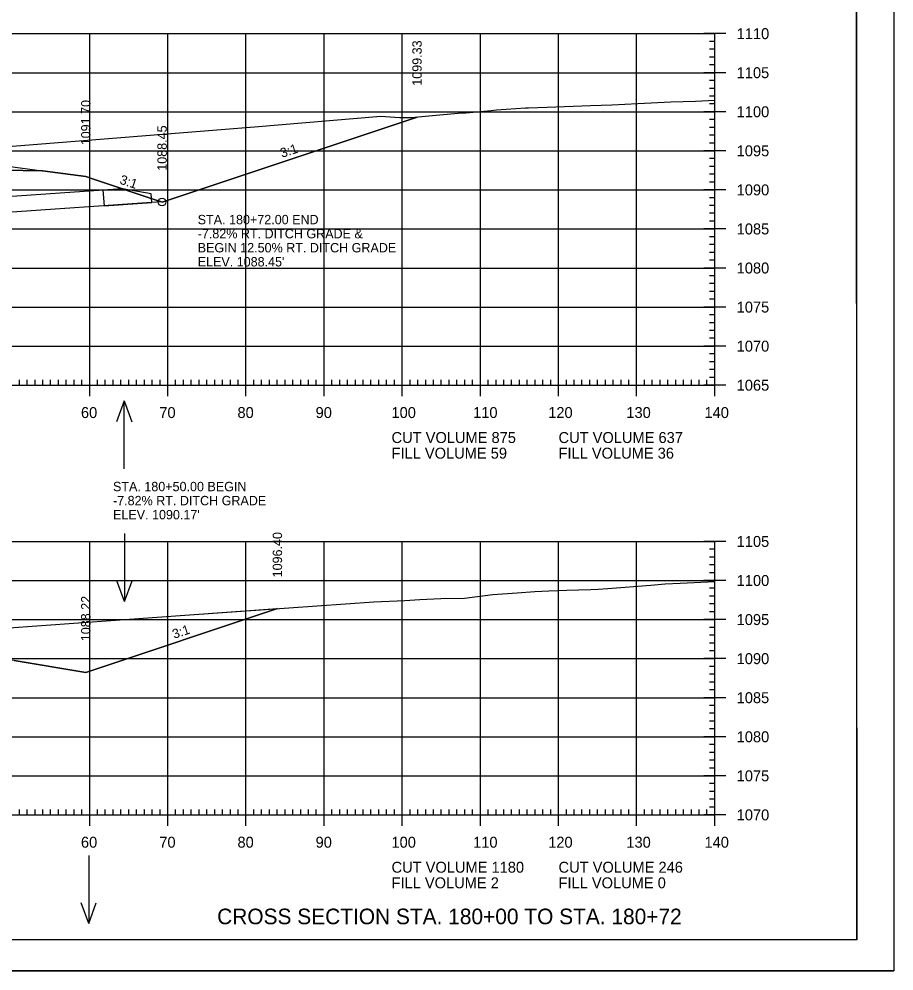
# Model space of a CAD drawing. Extents: x 1322838 to 1324533, y 339903 to 351025.
# Drawn here: x 1323754.7 to 1323866.6, y 348465.2 to 348587.1 of the extents above; entities that cross this region are included whole.
import ezdxf

# ---------------------------------------------------------------- set-up
doc = ezdxf.new("R2010")
doc.units = 0
for name, color, linetype in [('1', 7, 'Continuous'), ('R_Alt Surface', 7, 'Continuous'), ('R_Axis', 7, 'Continuous'), ('R_Axis Annot', 7, 'Continuous'), ('R_Border', 7, 'Continuous'), ('R_Draft', 7, 'Continuous'), ('R_Drive', 7, 'Continuous'), ('R_Exist Surface', 7, 'Continuous'), ('R_Fin Surface', 7, 'Continuous'), ('R_Fin Surface Annot', 7, 'Continuous'), ('R_Grid', 7, 'Continuous'), ('R_No Plot', 7, 'Continuous'), ('R_Water', 7, 'Continuous'), ('R_Water Annot', 7, 'Continuous')]:
    doc.layers.add(name, color=color, linetype=linetype)

msp = doc.modelspace()

# ---------------------------------------------------------------- linework, layer by layer
at = {"layer": '1'}
msp.add_lwpolyline([(1323765.41, 348565.16), (1323765.55, 348563.16), (1323771.66, 348563.57), (1323771.58, 348564.69), (1323767.91, 348565.32)], close=True, dxfattribs=at)
at = {"layer": 'R_Alt Surface'}
msp.add_lwpolyline([(1323651.84, 348561), (1323672.22, 348562.62), (1323703.72, 348565.12), (1323735.22, 348568.04), (1323757.7, 348567.64)], dxfattribs=at)
at = {"layer": 'R_Axis'}
for p, q in [((1323845.12, 348585.2), (1323842.32, 348585.2)), ((1323843.72, 348540.2), (1323843.72, 348585.2)), ((1323843.72, 348584.2), (1323843.02, 348584.2)), ((1323843.72, 348583.2), (1323843.02, 348583.2)), ((1323843.72, 348582.2), (1323843.02, 348582.2)), ((1323845.12, 348580.2), (1323842.32, 348580.2)), ((1323843.72, 348581.2), (1323843.02, 348581.2)), ((1323843.72, 348579.2), (1323843.02, 348579.2)), ((1323843.72, 348578.2), (1323843.02, 348578.2)), ((1323843.72, 348577.2), (1323843.02, 348577.2)), ((1323845.12, 348575.2), (1323842.32, 348575.2)), ((1323843.72, 348576.2), (1323843.02, 348576.2)), ((1323843.72, 348574.2), (1323843.02, 348574.2)), ((1323843.72, 348573.2), (1323843.02, 348573.2)), ((1323843.72, 348572.2), (1323843.02, 348572.2)), ((1323843.72, 348571.2), (1323843.02, 348571.2)), ((1323845.12, 348570.2), (1323842.32, 348570.2)), ((1323843.72, 348569.2), (1323843.02, 348569.2)), ((1323843.72, 348568.2), (1323843.02, 348568.2)), ((1323843.72, 348567.2), (1323843.02, 348567.2)), ((1323843.72, 348566.2), (1323843.02, 348566.2)), ((1323845.12, 348565.2), (1323842.32, 348565.2)), ((1323843.72, 348564.2), (1323843.02, 348564.2)), ((1323843.72, 348563.2), (1323843.02, 348563.2)), ((1323843.72, 348562.2), (1323843.02, 348562.2)), ((1323843.72, 348561.2), (1323843.02, 348561.2)), ((1323845.12, 348560.2), (1323842.32, 348560.2)), ((1323843.72, 348559.2), (1323843.02, 348559.2)), ((1323843.72, 348558.2), (1323843.02, 348558.2)), ((1323843.72, 348557.2), (1323843.02, 348557.2)), ((1323843.72, 348556.2), (1323843.02, 348556.2)), ((1323845.12, 348555.2), (1323842.32, 348555.2)), ((1323843.72, 348554.2), (1323843.02, 348554.2)), ((1323843.72, 348553.2), (1323843.02, 348553.2)), ((1323843.72, 348552.2), (1323843.02, 348552.2)), ((1323843.72, 348551.2), (1323843.02, 348551.2)), ((1323845.12, 348550.2), (1323842.32, 348550.2)), ((1323843.72, 348549.2), (1323843.02, 348549.2)), ((1323843.72, 348548.2), (1323843.02, 348548.2)), ((1323843.72, 348547.2), (1323843.02, 348547.2)), ((1323843.72, 348546.2), (1323843.02, 348546.2)), ((1323845.12, 348545.2), (1323842.32, 348545.2)), ((1323843.72, 348544.2), (1323843.02, 348544.2)), ((1323843.72, 348543.2), (1323843.02, 348543.2)), ((1323763.72, 348538.8), (1323763.72, 348541.6)), ((1323773.72, 348538.8), (1323773.72, 348541.6)), ((1323783.72, 348538.8), (1323783.72, 348541.6)), ((1323793.72, 348538.8), (1323793.72, 348541.6)), ((1323803.72, 348538.8), (1323803.72, 348541.6)), ((1323813.72, 348538.8), (1323813.72, 348541.6)), ((1323823.72, 348538.8), (1323823.72, 348541.6)), ((1323833.72, 348538.8), (1323833.72, 348541.6)), ((1323843.72, 348542.2), (1323843.02, 348542.2)), ((1323843.72, 348541.2), (1323843.02, 348541.2)), ((1323843.72, 348538.8), (1323843.72, 348541.6)), ((1323563.72, 348540.2), (1323843.72, 348540.2)), ((1323754.72, 348540.2), (1323754.72, 348540.9)), ((1323755.72, 348540.2), (1323755.72, 348540.9)), ((1323756.72, 348540.2), (1323756.72, 348540.9)), ((1323757.72, 348540.2), (1323757.72, 348540.9)), ((1323758.72, 348540.2), (1323758.72, 348540.9)), ((1323759.72, 348540.2), (1323759.72, 348540.9)), ((1323760.72, 348540.2), (1323760.72, 348540.9)), ((1323761.72, 348540.2), (1323761.72, 348540.9)), ((1323762.72, 348540.2), (1323762.72, 348540.9)), ((1323764.72, 348540.2), (1323764.72, 348540.9)), ((1323765.72, 348540.2), (1323765.72, 348540.9)), ((1323766.72, 348540.2), (1323766.72, 348540.9)), ((1323767.72, 348540.2), (1323767.72, 348540.9)), ((1323768.72, 348540.2), (1323768.72, 348540.9)), ((1323769.72, 348540.2), (1323769.72, 348540.9)), ((1323770.72, 348540.2), (1323770.72, 348540.9)), ((1323771.72, 348540.2), (1323771.72, 348540.9)), ((1323772.72, 348540.2), (1323772.72, 348540.9)), ((1323774.72, 348540.2), (1323774.72, 348540.9)), ((1323775.72, 348540.2), (1323775.72, 348540.9)), ((1323776.72, 348540.2), (1323776.72, 348540.9)), ((1323777.72, 348540.2), (1323777.72, 348540.9)), ((1323778.72, 348540.2), (1323778.72, 348540.9)), ((1323779.72, 348540.2), (1323779.72, 348540.9)), ((1323780.72, 348540.2), (1323780.72, 348540.9)), ((1323781.72, 348540.2), (1323781.72, 348540.9)), ((1323782.72, 348540.2), (1323782.72, 348540.9)), ((1323784.72, 348540.2), (1323784.72, 348540.9)), ((1323785.72, 348540.2), (1323785.72, 348540.9)), ((1323786.72, 348540.2), (1323786.72, 348540.9)), ((1323787.72, 348540.2), (1323787.72, 348540.9)), ((1323788.72, 348540.2), (1323788.72, 348540.9)), ((1323789.72, 348540.2), (1323789.72, 348540.9)), ((1323790.72, 348540.2), (1323790.72, 348540.9)), ((1323791.72, 348540.2), (1323791.72, 348540.9)), ((1323792.72, 348540.2), (1323792.72, 348540.9)), ((1323794.72, 348540.2), (1323794.72, 348540.9)), ((1323795.72, 348540.2), (1323795.72, 348540.9)), ((1323796.72, 348540.2), (1323796.72, 348540.9)), ((1323797.72, 348540.2), (1323797.72, 348540.9)), ((1323798.72, 348540.2), (1323798.72, 348540.9)), ((1323799.72, 348540.2), (1323799.72, 348540.9)), ((1323800.72, 348540.2), (1323800.72, 348540.9)), ((1323801.72, 348540.2), (1323801.72, 348540.9)), ((1323802.72, 348540.2), (1323802.72, 348540.9)), ((1323804.72, 348540.2), (1323804.72, 348540.9)), ((1323805.72, 348540.2), (1323805.72, 348540.9)), ((1323806.72, 348540.2), (1323806.72, 348540.9)), ((1323807.72, 348540.2), (1323807.72, 348540.9)), ((1323808.72, 348540.2), (1323808.72, 348540.9)), ((1323809.72, 348540.2), (1323809.72, 348540.9)), ((1323810.72, 348540.2), (1323810.72, 348540.9)), ((1323811.72, 348540.2), (1323811.72, 348540.9)), ((1323812.72, 348540.2), (1323812.72, 348540.9)), ((1323814.72, 348540.2), (1323814.72, 348540.9)), ((1323815.72, 348540.2), (1323815.72, 348540.9)), ((1323816.72, 348540.2), (1323816.72, 348540.9)), ((1323817.72, 348540.2), (1323817.72, 348540.9)), ((1323818.72, 348540.2), (1323818.72, 348540.9)), ((1323819.72, 348540.2), (1323819.72, 348540.9)), ((1323820.72, 348540.2), (1323820.72, 348540.9)), ((1323821.72, 348540.2), (1323821.72, 348540.9)), ((1323822.72, 348540.2), (1323822.72, 348540.9)), ((1323824.72, 348540.2), (1323824.72, 348540.9)), ((1323825.72, 348540.2), (1323825.72, 348540.9)), ((1323826.72, 348540.2), (1323826.72, 348540.9)), ((1323827.72, 348540.2), (1323827.72, 348540.9)), ((1323828.72, 348540.2), (1323828.72, 348540.9)), ((1323829.72, 348540.2), (1323829.72, 348540.9)), ((1323830.72, 348540.2), (1323830.72, 348540.9)), ((1323831.72, 348540.2), (1323831.72, 348540.9)), ((1323832.72, 348540.2), (1323832.72, 348540.9)), ((1323834.72, 348540.2), (1323834.72, 348540.9)), ((1323835.72, 348540.2), (1323835.72, 348540.9)), ((1323836.72, 348540.2), (1323836.72, 348540.9)), ((1323837.72, 348540.2), (1323837.72, 348540.9)), ((1323838.72, 348540.2), (1323838.72, 348540.9)), ((1323839.72, 348540.2), (1323839.72, 348540.9)), ((1323840.72, 348540.2), (1323840.72, 348540.9)), ((1323841.72, 348540.2), (1323841.72, 348540.9)), ((1323845.12, 348540.2), (1323842.32, 348540.2)), ((1323842.72, 348540.2), (1323842.72, 348540.9)), ((1323845.12, 348520.2), (1323842.32, 348520.2)), ((1323843.72, 348519.2), (1323843.02, 348519.2)), ((1323843.72, 348485.2), (1323843.72, 348520.2)), ((1323843.72, 348518.2), (1323843.02, 348518.2)), ((1323843.72, 348517.2), (1323843.02, 348517.2)), ((1323843.72, 348516.2), (1323843.02, 348516.2)), ((1323845.12, 348515.2), (1323842.32, 348515.2)), ((1323843.72, 348514.2), (1323843.02, 348514.2)), ((1323843.72, 348513.2), (1323843.02, 348513.2)), ((1323843.72, 348512.2), (1323843.02, 348512.2)), ((1323843.72, 348511.2), (1323843.02, 348511.2)), ((1323845.12, 348510.2), (1323842.32, 348510.2)), ((1323843.72, 348509.2), (1323843.02, 348509.2)), ((1323843.72, 348508.2), (1323843.02, 348508.2)), ((1323843.72, 348507.2), (1323843.02, 348507.2)), ((1323843.72, 348506.2), (1323843.02, 348506.2)), ((1323845.12, 348505.2), (1323842.32, 348505.2)), ((1323843.72, 348504.2), (1323843.02, 348504.2)), ((1323843.72, 348503.2), (1323843.02, 348503.2)), ((1323843.72, 348502.2), (1323843.02, 348502.2)), ((1323843.72, 348501.2), (1323843.02, 348501.2)), ((1323845.12, 348500.2), (1323842.32, 348500.2)), ((1323843.72, 348499.2), (1323843.02, 348499.2)), ((1323843.72, 348498.2), (1323843.02, 348498.2)), ((1323843.72, 348497.2), (1323843.02, 348497.2)), ((1323843.72, 348496.2), (1323843.02, 348496.2)), ((1323845.12, 348495.2), (1323842.32, 348495.2)), ((1323843.72, 348494.2), (1323843.02, 348494.2)), ((1323843.72, 348493.2), (1323843.02, 348493.2)), ((1323843.72, 348492.2), (1323843.02, 348492.2)), ((1323843.72, 348491.2), (1323843.02, 348491.2)), ((1323845.12, 348490.2), (1323842.32, 348490.2)), ((1323843.72, 348489.2), (1323843.02, 348489.2)), ((1323843.72, 348488.2), (1323843.02, 348488.2)), ((1323763.72, 348483.8), (1323763.72, 348486.6)), ((1323773.72, 348483.8), (1323773.72, 348486.6)), ((1323783.72, 348483.8), (1323783.72, 348486.6)), ((1323793.72, 348483.8), (1323793.72, 348486.6)), ((1323803.72, 348483.8), (1323803.72, 348486.6)), ((1323813.72, 348483.8), (1323813.72, 348486.6)), ((1323823.72, 348483.8), (1323823.72, 348486.6)), ((1323833.72, 348483.8), (1323833.72, 348486.6)), ((1323843.72, 348487.2), (1323843.02, 348487.2)), ((1323843.72, 348486.2), (1323843.02, 348486.2)), ((1323843.72, 348483.8), (1323843.72, 348486.6)), ((1323563.72, 348485.2), (1323843.72, 348485.2)), ((1323754.72, 348485.2), (1323754.72, 348485.9)), ((1323755.72, 348485.2), (1323755.72, 348485.9)), ((1323756.72, 348485.2), (1323756.72, 348485.9)), ((1323757.72, 348485.2), (1323757.72, 348485.9)), ((1323758.72, 348485.2), (1323758.72, 348485.9)), ((1323759.72, 348485.2), (1323759.72, 348485.9)), ((1323760.72, 348485.2), (1323760.72, 348485.9)), ((1323761.72, 348485.2), (1323761.72, 348485.9)), ((1323762.72, 348485.2), (1323762.72, 348485.9)), ((1323764.72, 348485.2), (1323764.72, 348485.9)), ((1323765.72, 348485.2), (1323765.72, 348485.9)), ((1323766.72, 348485.2), (1323766.72, 348485.9)), ((1323767.72, 348485.2), (1323767.72, 348485.9)), ((1323768.72, 348485.2), (1323768.72, 348485.9)), ((1323769.72, 348485.2), (1323769.72, 348485.9)), ((1323770.72, 348485.2), (1323770.72, 348485.9)), ((1323771.72, 348485.2), (1323771.72, 348485.9)), ((1323772.72, 348485.2), (1323772.72, 348485.9)), ((1323774.72, 348485.2), (1323774.72, 348485.9)), ((1323775.72, 348485.2), (1323775.72, 348485.9)), ((1323776.72, 348485.2), (1323776.72, 348485.9)), ((1323777.72, 348485.2), (1323777.72, 348485.9)), ((1323778.72, 348485.2), (1323778.72, 348485.9)), ((1323779.72, 348485.2), (1323779.72, 348485.9)), ((1323780.72, 348485.2), (1323780.72, 348485.9)), ((1323781.72, 348485.2), (1323781.72, 348485.9)), ((1323782.72, 348485.2), (1323782.72, 348485.9)), ((1323784.72, 348485.2), (1323784.72, 348485.9)), ((1323785.72, 348485.2), (1323785.72, 348485.9)), ((1323786.72, 348485.2), (1323786.72, 348485.9)), ((1323787.72, 348485.2), (1323787.72, 348485.9)), ((1323788.72, 348485.2), (1323788.72, 348485.9)), ((1323789.72, 348485.2), (1323789.72, 348485.9)), ((1323790.72, 348485.2), (1323790.72, 348485.9)), ((1323791.72, 348485.2), (1323791.72, 348485.9)), ((1323792.72, 348485.2), (1323792.72, 348485.9)), ((1323794.72, 348485.2), (1323794.72, 348485.9)), ((1323795.72, 348485.2), (1323795.72, 348485.9)), ((1323796.72, 348485.2), (1323796.72, 348485.9)), ((1323797.72, 348485.2), (1323797.72, 348485.9)), ((1323798.72, 348485.2), (1323798.72, 348485.9)), ((1323799.72, 348485.2), (1323799.72, 348485.9)), ((1323800.72, 348485.2), (1323800.72, 348485.9)), ((1323801.72, 348485.2), (1323801.72, 348485.9)), ((1323802.72, 348485.2), (1323802.72, 348485.9)), ((1323804.72, 348485.2), (1323804.72, 348485.9)), ((1323805.72, 348485.2), (1323805.72, 348485.9)), ((1323806.72, 348485.2), (1323806.72, 348485.9)), ((1323807.72, 348485.2), (1323807.72, 348485.9)), ((1323808.72, 348485.2), (1323808.72, 348485.9)), ((1323809.72, 348485.2), (1323809.72, 348485.9)), ((1323810.72, 348485.2), (1323810.72, 348485.9)), ((1323811.72, 348485.2), (1323811.72, 348485.9)), ((1323812.72, 348485.2), (1323812.72, 348485.9)), ((1323814.72, 348485.2), (1323814.72, 348485.9)), ((1323815.72, 348485.2), (1323815.72, 348485.9)), ((1323816.72, 348485.2), (1323816.72, 348485.9)), ((1323817.72, 348485.2), (1323817.72, 348485.9)), ((1323818.72, 348485.2), (1323818.72, 348485.9)), ((1323819.72, 348485.2), (1323819.72, 348485.9)), ((1323820.72, 348485.2), (1323820.72, 348485.9)), ((1323821.72, 348485.2), (1323821.72, 348485.9)), ((1323822.72, 348485.2), (1323822.72, 348485.9)), ((1323824.72, 348485.2), (1323824.72, 348485.9)), ((1323825.72, 348485.2), (1323825.72, 348485.9)), ((1323826.72, 348485.2), (1323826.72, 348485.9)), ((1323827.72, 348485.2), (1323827.72, 348485.9)), ((1323828.72, 348485.2), (1323828.72, 348485.9)), ((1323829.72, 348485.2), (1323829.72, 348485.9)), ((1323830.72, 348485.2), (1323830.72, 348485.9)), ((1323831.72, 348485.2), (1323831.72, 348485.9)), ((1323832.72, 348485.2), (1323832.72, 348485.9)), ((1323834.72, 348485.2), (1323834.72, 348485.9)), ((1323835.72, 348485.2), (1323835.72, 348485.9)), ((1323836.72, 348485.2), (1323836.72, 348485.9)), ((1323837.72, 348485.2), (1323837.72, 348485.9)), ((1323838.72, 348485.2), (1323838.72, 348485.9)), ((1323839.72, 348485.2), (1323839.72, 348485.9)), ((1323840.72, 348485.2), (1323840.72, 348485.9)), ((1323841.72, 348485.2), (1323841.72, 348485.9)), ((1323845.12, 348485.2), (1323842.32, 348485.2)), ((1323842.72, 348485.2), (1323842.72, 348485.9))]:
    msp.add_line(p, q, dxfattribs=at)
at = {"layer": 'R_Border'}
for q in [(1323861.9, 348674.66), (1323545.72, 348469.2)]:
    msp.add_line((1323861.9, 348469.2), q, dxfattribs=at)
at = {"layer": 'R_Exist Surface'}
for points in [[(1323747.9, 348570.32), (1323784.82, 348573.27), (1323801, 348574.62), (1323803.35, 348574.45), (1323804.91, 348574.47), (1323806.66, 348574.63), (1323810.88, 348575.02), (1323811.86, 348575.08), (1323815.12, 348575.37), (1323815.77, 348575.43), (1323819.5, 348575.69), (1323819.87, 348575.7), (1323822.25, 348575.77), (1323827.81, 348576.01), (1323830.56, 348576.1), (1323833.89, 348576.27), (1323838.08, 348576.47), (1323841.27, 348576.57), (1323843.72, 348576.67)], [(1323748.02, 348508.74), (1323776.51, 348510.79), (1323792.84, 348511.97), (1323800.08, 348512.47), (1323804.04, 348512.65), (1323805.98, 348512.76), (1323808.66, 348512.9), (1323811.67, 348512.94), (1323815.31, 348513.42), (1323818.44, 348513.62), (1323820.69, 348513.8), (1323822.5, 348513.86), (1323824.79, 348513.95), (1323827.85, 348514.07), (1323828.81, 348514.11), (1323830.04, 348514.19), (1323835.54, 348514.59), (1323837.35, 348514.76), (1323839.28, 348514.87), (1323843.72, 348515.09)]]:
    msp.add_lwpolyline(points, dxfattribs=at)
at = {"layer": 'R_Fin Surface'}
for points in [[(1323743.48, 348569.54), (1323757.64, 348567.65), (1323757.7, 348567.64), (1323757.7, 348567.64), (1323763.22, 348566.91), (1323763.22, 348566.91), (1323764.47, 348566.48), (1323772.35, 348563.83), (1323772.77, 348563.71), (1323772.98, 348563.65), (1323805.61, 348574.53)], [(1323754.04, 348504.96), (1323763.22, 348503.43), (1323787.74, 348511.6), (1323787.74, 348511.6)]]:
    msp.add_lwpolyline(points, dxfattribs=at)
at = {"layer": 'R_Grid'}
for p, q in [((1323563.72, 348585.2), (1323843.72, 348585.2)), ((1323763.72, 348540.2), (1323763.72, 348585.2)), ((1323773.72, 348540.2), (1323773.72, 348585.2)), ((1323783.72, 348540.2), (1323783.72, 348585.2)), ((1323793.72, 348540.2), (1323793.72, 348585.2)), ((1323803.72, 348540.2), (1323803.72, 348585.2)), ((1323813.72, 348540.2), (1323813.72, 348585.2)), ((1323823.72, 348540.2), (1323823.72, 348585.2)), ((1323833.72, 348540.2), (1323833.72, 348585.2)), ((1323843.72, 348540.2), (1323843.72, 348585.2)), ((1323563.72, 348580.2), (1323843.72, 348580.2)), ((1323563.72, 348575.2), (1323843.72, 348575.2)), ((1323563.72, 348570.2), (1323843.72, 348570.2)), ((1323563.72, 348565.2), (1323843.72, 348565.2)), ((1323563.72, 348560.2), (1323843.72, 348560.2)), ((1323563.72, 348555.2), (1323843.72, 348555.2)), ((1323563.72, 348550.2), (1323843.72, 348550.2)), ((1323563.72, 348545.2), (1323843.72, 348545.2)), ((1323563.72, 348540.2), (1323843.72, 348540.2)), ((1323563.72, 348520.2), (1323843.72, 348520.2)), ((1323763.72, 348485.2), (1323763.72, 348520.2)), ((1323773.72, 348485.2), (1323773.72, 348520.2)), ((1323783.72, 348485.2), (1323783.72, 348520.2)), ((1323793.72, 348485.2), (1323793.72, 348520.2)), ((1323803.72, 348485.2), (1323803.72, 348520.2)), ((1323813.72, 348485.2), (1323813.72, 348520.2)), ((1323823.72, 348485.2), (1323823.72, 348520.2)), ((1323833.72, 348485.2), (1323833.72, 348520.2)), ((1323843.72, 348485.2), (1323843.72, 348520.2)), ((1323563.72, 348515.2), (1323843.72, 348515.2)), ((1323563.72, 348510.2), (1323843.72, 348510.2)), ((1323563.72, 348505.2), (1323843.72, 348505.2)), ((1323563.72, 348500.2), (1323843.72, 348500.2)), ((1323563.72, 348495.2), (1323843.72, 348495.2)), ((1323563.72, 348490.2), (1323843.72, 348490.2)), ((1323563.72, 348485.2), (1323843.72, 348485.2))]:
    msp.add_line(p, q, dxfattribs=at)
at = {"layer": 'R_No Plot'}
msp.add_line((1323533.31, 348465.23), (1323866.65, 348465.23), dxfattribs=at)
for points in [[(1323533.31, 348678.56), (1323866.65, 348678.56), (1323866.65, 348465.22), (1323533.31, 348465.22)], [(1323779.64, 348674.66), (1323799.26, 348674.66), (1323799.26, 348664.78), (1323815.37, 348664.78), (1323838.57, 348664.78), (1323838.57, 348632.11), (1323861.77, 348632.11), (1323861.9, 348469.2), (1323545.72, 348469.2), (1323545.72, 348674.66)], [(1323696.02, 348564.51), (1323715.9, 348566.85), (1323747.9, 348570.32), (1323784.82, 348573.27), (1323801, 348574.62), (1323803.35, 348574.45), (1323804.91, 348574.47), (1323805.61, 348574.53), (1323772.98, 348563.65), (1323772.77, 348563.71), (1323772.35, 348563.83), (1323764.47, 348566.48), (1323763.22, 348566.91), (1323763.22, 348566.91), (1323757.7, 348567.64), (1323757.7, 348567.64), (1323757.64, 348567.65), (1323735.22, 348568.04), (1323703.72, 348565.12)], [(1323664.18, 348499.23), (1323667.59, 348499.85), (1323674.49, 348501.22), (1323678.85, 348502.17), (1323716.92, 348505.95), (1323736.54, 348507.91), (1323740.57, 348508.2), (1323748.02, 348508.74), (1323776.51, 348510.79), (1323787.74, 348511.6), (1323787.74, 348511.6), (1323763.22, 348503.43), (1323754.04, 348504.96), (1323735.21, 348505.28), (1323703.72, 348502.37), (1323672.22, 348499.87)]]:
    msp.add_lwpolyline(points, close=True, dxfattribs=at)
msp.add_circle((1323772.98, 348563.65), 0.5, dxfattribs=at)
at = {"layer": 'R_Water'}
for p, q in [((1323766.73, 348565.25), (1323633.81, 348556.26)), ((1323772.86, 348563.66), (1323625.92, 348553.63))]:
    msp.add_line(p, q, dxfattribs=at)
at = {"layer": 'R_Water Annot'}
for p, q in [((1323768.14, 348538.18), (1323767.17, 348535.52)), ((1323768.14, 348529.49), (1323768.14, 348538.18)), ((1323768.14, 348538.18), (1323769.1, 348535.52)), ((1323768.18, 348521.21), (1323768.18, 348512.52)), ((1323768.18, 348512.52), (1323767.21, 348515.18)), ((1323768.18, 348512.52), (1323769.15, 348515.18)), ((1323763.59, 348479.98), (1323763.59, 348471.29)), ((1323763.59, 348471.29), (1323762.62, 348473.95)), ((1323763.59, 348471.29), (1323764.55, 348473.95))]:
    msp.add_line(p, q, dxfattribs=at)

# ---------------------------------------------------------------- texts
at = {"layer": 'R_Axis Annot'}
for s, p in [('1110', (1323846.52, 348584.5)), ('1105', (1323846.52, 348579.5)), ('1100', (1323846.52, 348574.5)), ('1095', (1323846.52, 348569.5)), ('1090', (1323846.52, 348564.5)), ('1085', (1323846.52, 348559.5)), ('1080', (1323846.52, 348554.5)), ('1075', (1323846.52, 348549.5)), ('1070', (1323846.52, 348544.5)), ('1065', (1323846.52, 348539.5)), ('60', (1323762.6, 348536)), ('70', (1323772.63, 348536)), ('80', (1323782.63, 348536)), ('90', (1323792.63, 348536)), ('100', (1323802.34, 348536)), ('110', (1323812.79, 348536)), ('120', (1323822.4, 348536)), ('130', (1323832.4, 348536)), ('140', (1323842.4, 348536)), ('CUT VOLUME 875', (1323802.35, 348532.8)), ('CUT VOLUME 637', (1323823.72, 348532.8)), ('FILL VOLUME 59', (1323802.35, 348530.8)), ('FILL VOLUME 36', (1323823.72, 348530.8)), ('1105', (1323846.52, 348519.5)), ('1100', (1323846.52, 348514.5)), ('1095', (1323846.52, 348509.5)), ('1090', (1323846.52, 348504.5)), ('1085', (1323846.52, 348499.5)), ('1080', (1323846.52, 348494.5)), ('1075', (1323846.52, 348489.5)), ('1070', (1323846.52, 348484.5)), ('60', (1323762.6, 348481)), ('70', (1323772.63, 348481)), ('80', (1323782.63, 348481)), ('90', (1323792.63, 348481)), ('100', (1323802.34, 348481)), ('110', (1323812.79, 348481)), ('120', (1323822.4, 348481)), ('130', (1323832.4, 348481)), ('140', (1323842.4, 348481)), ('CUT VOLUME 1180', (1323802.35, 348477.8)), ('CUT VOLUME 246', (1323823.72, 348477.8)), ('FILL VOLUME 2', (1323802.35, 348475.8)), ('FILL VOLUME 0', (1323823.72, 348475.8))]:
    msp.add_text(s, height=1.4, dxfattribs=at).set_placement(p)
at = {"layer": 'R_Draft'}
msp.add_text('CROSS SECTION STA. 180+00 TO STA. 180+72', height=2, dxfattribs=at).set_placement((1323780.03, 348471.2))
at = {"layer": 'R_Drive'}
for s, p in [('STA. 180+72.00 END ', (1323777.54, 348560.8)), ('-7.82% RT. DITCH GRADE &', (1323777.54, 348559)), ('BEGIN 12.50% RT. DITCH GRADE', (1323777.54, 348557.2)), ("ELEV. 1088.45'", (1323777.54, 348555.4)), ('STA. 180+50.00 BEGIN', (1323766.7, 348526.63)), ('-7.82% RT. DITCH GRADE', (1323766.7, 348524.83)), ("ELEV. 1090.17'", (1323766.7, 348523.03))]:
    msp.add_text(s, height=1.2, dxfattribs=at).set_placement(p)
at = {"layer": 'R_Fin Surface Annot'}
for s, rotation, p in [('1099.33', 90, (1323806.21, 348578.53)), ('1091.70', 90, (1323763.82, 348570.91)), ('1088.45', 90, (1323773.58, 348567.65)), ('3:1', 18.4354, (1323788.34, 348569.3)), ('3:1', 341.5638, (1323767.47, 348566.02)), ('1096.40', 90, (1323788.34, 348515.6)), ('1088.22', 90, (1323763.82, 348507.43)), ('3:1', 18.434, (1323774.53, 348507.73))]:
    msp.add_text(s, height=1.2, rotation=rotation, dxfattribs=at).set_placement(p)

doc.saveas('drawing.dxf')
